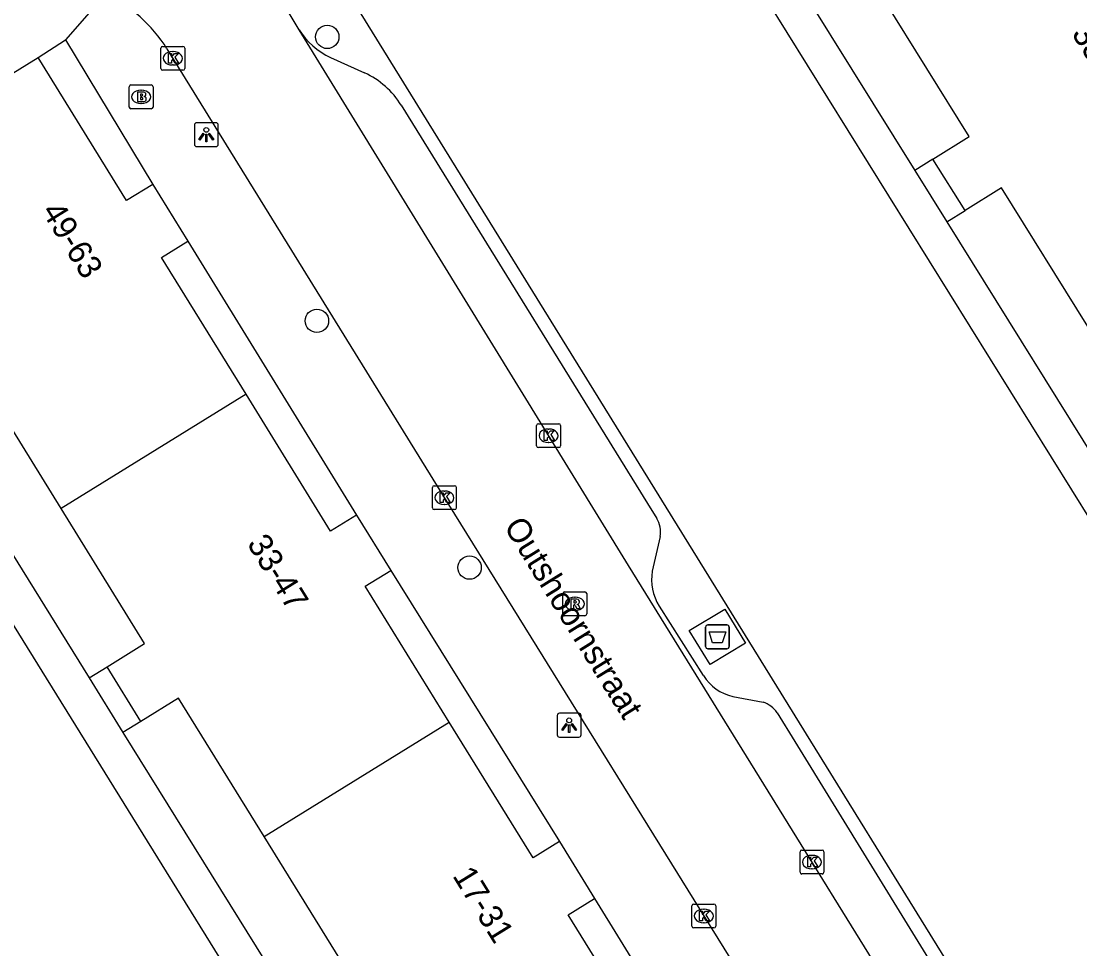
# Model space of a CAD drawing. Extents: x 160037 to 160839, y 385326 to 386441.
# Drawn here: x 160183.09 to 160227.41, y 386135.56 to 386174.41 of the extents above; entities that cross this region are included whole.
import ezdxf

# ---------------------------------------------------------------- set-up
doc = ezdxf.new("R2010")
doc.units = 0
for name, color, linetype in [('IMGEO_Afval_apart_plaats', 7, 'Continuous'), ('IMGEO_Boom', 7, 'Continuous'), ('IMGEO_Brandkraan', 7, 'Continuous'), ('IMGEO_Kolk', 7, 'Continuous'), ('IMGEO_Lichtpunt', 7, 'Continuous'), ('IMGEO_Openbare_ruimte_label', 7, 'Continuous'), ('IMGEO_Pand', 7, 'Continuous'), ('IMGEO_Pand_nummerreeks', 7, 'Continuous'), ('IMGEO_Rijbaan_lokaal_open', 7, 'Continuous'), ('IMGEO_Rioolput', 7, 'Continuous'), ('IMGEO_Voetpad_gesloten', 7, 'Continuous'), ('IMGEO_Voetpad_op_trap', 7, 'Continuous'), ('IMGEO_Voetpad_open', 7, 'Continuous')]:
    doc.layers.add(name, color=color, linetype=linetype)

msp = doc.modelspace()

# ---------------------------------------------------------------- linework, layer by layer
at = {"layer": 'IMGEO_Afval_apart_plaats'}
for p, q in [((160211.746, 386148.224), (160211.746, 386149.024)), ((160211.746, 386149.024), (160211.746, 386148.224)), ((160211.846, 386149.124), (160212.636, 386149.124)), ((160212.636, 386149.124), (160211.846, 386149.124)), ((160212.736, 386149.024), (160212.736, 386148.224)), ((160212.736, 386148.224), (160212.736, 386149.024)), ((160212.636, 386148.124), (160211.846, 386148.124)), ((160211.846, 386148.124), (160212.636, 386148.124))]:
    msp.add_line(p, q, dxfattribs=at)
msp.add_lwpolyline([(160211.889, 386148.838), (160212.593, 386148.838), (160212.444, 386148.368), (160212.038, 386148.368), (160211.889, 386148.838)], dxfattribs=at)
for centre, start, end in [((160211.846, 386149.024), 90, 180), ((160211.846, 386149.024), 90, 180), ((160212.636, 386149.024), 0, 90), ((160212.636, 386149.024), 360, 90), ((160211.846, 386148.224), 180, 270), ((160211.846, 386148.224), 180, 270), ((160212.636, 386148.224), 270, 0), ((160212.636, 386148.224), 270, 0)]:
    msp.add_arc(centre, 0.1, start, end, dxfattribs=at)
at = {"layer": 'IMGEO_Boom'}
for centre in [(160195.907, 386173.747), (160195.472, 386161.856), (160201.864, 386151.523)]:
    msp.add_circle(centre, 0.489, dxfattribs=at)
at = {"layer": 'IMGEO_Brandkraan'}
for p, q in [((160187.611, 386170.811), (160187.611, 386171.663)), ((160187.686, 386171.737), (160188.538, 386171.737)), ((160188.612, 386171.663), (160188.612, 386170.811)), ((160188.099, 386171.517), (160188.124, 386171.517)), ((160188.538, 386170.737), (160187.686, 386170.737)), ((160188.122, 386170.957), (160188.097, 386170.957))]:
    msp.add_line(p, q, dxfattribs=at)
for points in [[(160187.611, 386170.811), (160187.611, 386171.663)], [(160187.686, 386171.737), (160188.538, 386171.737)], [(160188.612, 386171.663), (160188.612, 386170.811)], [(160187.959, 386171.437), (160187.959, 386171.037), (160188.172, 386171.037)], [(160188.19, 386171.437), (160187.959, 386171.437)], [(160188.138, 386171.356), (160188.084, 386171.356), (160188.084, 386171.28)], [(160188.084, 386171.28), (160188.137, 386171.28)], [(160188.146, 386171.204), (160188.084, 386171.204), (160188.084, 386171.123)], [(160188.538, 386170.737), (160187.686, 386170.737)], [(160188.084, 386171.123), (160188.146, 386171.123)]]:
    msp.add_lwpolyline(points, dxfattribs=at)
for centre, radius, start, end in [((160187.688, 386171.661), 0.0765, 91.552, 178.448), ((160187.688, 386171.661), 0.0765, 91.552, 178.448), ((160188.536, 386171.661), 0.0765, 1.552, 88.448), ((160188.536, 386171.661), 0.0765, 1.552, 88.448), ((160188.139, 386171.318), 0.0379, 267.8285, 90.9355), ((160188.147, 386171.163), 0.0404, 269.8759, 90.5077), ((160188.194, 386171.292), 0.145, 59.4692, 91.5367), ((160188.219, 386171.339), 0.0922, 285.5137, 58.1501), ((160188.224, 386171.147), 0.105, 301.3115, 78.989), ((160187.688, 386170.813), 0.0765, 181.552, 268.448), ((160187.688, 386170.813), 0.0765, 181.552, 268.448), ((160188.178, 386171.288), 0.251, 268.6676, 293.5347), ((160188.536, 386170.813), 0.0765, 271.552, 358.448), ((160188.536, 386170.813), 0.0765, 271.552, 358.448)]:
    msp.add_arc(centre, radius, start, end, dxfattribs=at)
for centre, major_axis, ratio, start_param, end_param in [((160188.098, 386171.237), (-0.387, 0.002), 0.722429, 4.712389, 7.853982), ((160188.123, 386171.237), (-0.39, 0.002), 0.717154, 1.570796, 4.712389)]:
    msp.add_ellipse(centre, major_axis=major_axis, ratio=ratio, start_param=start_param, end_param=end_param, dxfattribs=at)
at = {"layer": 'IMGEO_Kolk'}
for p, q in [((160188.936, 386172.425), (160188.936, 386173.277)), ((160189.011, 386173.351), (160189.863, 386173.351)), ((160189.424, 386173.131), (160189.449, 386173.131)), ((160189.937, 386173.277), (160189.937, 386172.425)), ((160189.447, 386172.571), (160189.422, 386172.571)), ((160189.863, 386172.351), (160189.011, 386172.351)), ((160204.672, 386156.621), (160204.672, 386157.473)), ((160204.747, 386157.547), (160205.599, 386157.547)), ((160205.673, 386157.473), (160205.673, 386156.621)), ((160205.16, 386157.327), (160205.185, 386157.327)), ((160205.183, 386156.767), (160205.158, 386156.767)), ((160205.599, 386156.547), (160204.747, 386156.547)), ((160200.308, 386154.025), (160200.308, 386154.877)), ((160200.383, 386154.951), (160201.235, 386154.951)), ((160201.309, 386154.877), (160201.309, 386154.025)), ((160200.796, 386154.731), (160200.821, 386154.731)), ((160201.235, 386153.951), (160200.383, 386153.951)), ((160200.819, 386154.171), (160200.794, 386154.171)), ((160215.699, 386138.767), (160215.699, 386139.619)), ((160215.774, 386139.693), (160216.626, 386139.693)), ((160216.187, 386139.473), (160216.212, 386139.473)), ((160216.7, 386139.619), (160216.7, 386138.767)), ((160216.21, 386138.913), (160216.185, 386138.913)), ((160216.626, 386138.693), (160215.774, 386138.693)), ((160211.169, 386136.508), (160211.169, 386137.36)), ((160211.244, 386137.434), (160212.096, 386137.434)), ((160211.657, 386137.214), (160211.682, 386137.214)), ((160212.17, 386137.36), (160212.17, 386136.508)), ((160211.68, 386136.654), (160211.655, 386136.654)), ((160212.096, 386136.434), (160211.244, 386136.434))]:
    msp.add_line(p, q, dxfattribs=at)
for points in [[(160188.936, 386172.425), (160188.936, 386173.277)], [(160189.011, 386173.351), (160189.863, 386173.351)], [(160189.257, 386173.051), (160189.38, 386173.051), (160189.38, 386172.9), (160189.51, 386173.051), (160189.674, 386173.051), (160189.528, 386172.9), (160189.681, 386172.651), (160189.529, 386172.651), (160189.444, 386172.815), (160189.38, 386172.748), (160189.38, 386172.651), (160189.257, 386172.651), (160189.257, 386173.051)], [(160189.937, 386173.277), (160189.937, 386172.425)], [(160189.863, 386172.351), (160189.011, 386172.351)], [(160204.672, 386156.621), (160204.672, 386157.473)], [(160204.747, 386157.547), (160205.599, 386157.547)], [(160205.673, 386157.473), (160205.673, 386156.621)], [(160204.993, 386157.247), (160205.116, 386157.247), (160205.116, 386157.096), (160205.246, 386157.247), (160205.41, 386157.247), (160205.264, 386157.096), (160205.417, 386156.847), (160205.265, 386156.847), (160205.18, 386157.011), (160205.116, 386156.944), (160205.116, 386156.847), (160204.993, 386156.847), (160204.993, 386157.247)], [(160205.599, 386156.547), (160204.747, 386156.547)], [(160200.308, 386154.025), (160200.308, 386154.877)], [(160200.383, 386154.951), (160201.235, 386154.951)], [(160201.309, 386154.877), (160201.309, 386154.025)], [(160200.629, 386154.651), (160200.752, 386154.651), (160200.752, 386154.5), (160200.882, 386154.651), (160201.046, 386154.651), (160200.9, 386154.5), (160201.053, 386154.251), (160200.901, 386154.251), (160200.816, 386154.415), (160200.752, 386154.348), (160200.752, 386154.251), (160200.629, 386154.251), (160200.629, 386154.651)], [(160201.235, 386153.951), (160200.383, 386153.951)], [(160215.699, 386138.767), (160215.699, 386139.619)], [(160215.774, 386139.693), (160216.626, 386139.693)], [(160216.02, 386139.393), (160216.143, 386139.393), (160216.143, 386139.242), (160216.273, 386139.393), (160216.437, 386139.393), (160216.291, 386139.242), (160216.444, 386138.993), (160216.292, 386138.993), (160216.207, 386139.157), (160216.143, 386139.09), (160216.143, 386138.993), (160216.02, 386138.993), (160216.02, 386139.393)], [(160216.7, 386139.619), (160216.7, 386138.767)], [(160216.626, 386138.693), (160215.774, 386138.693)], [(160211.169, 386136.508), (160211.169, 386137.36)], [(160211.244, 386137.434), (160212.096, 386137.434)], [(160211.49, 386137.134), (160211.613, 386137.134), (160211.613, 386136.983), (160211.743, 386137.134), (160211.907, 386137.134), (160211.761, 386136.983), (160211.914, 386136.734), (160211.762, 386136.734), (160211.677, 386136.898), (160211.613, 386136.831), (160211.613, 386136.734), (160211.49, 386136.734), (160211.49, 386137.134)], [(160212.17, 386137.36), (160212.17, 386136.508)], [(160212.096, 386136.434), (160211.244, 386136.434)]]:
    msp.add_lwpolyline(points, dxfattribs=at)
for centre, start, end in [((160189.013, 386173.275), 91.552, 178.448), ((160189.013, 386173.275), 91.552, 178.448), ((160189.861, 386173.275), 1.552, 88.448), ((160189.861, 386173.275), 1.552, 88.448), ((160189.013, 386172.427), 181.552, 268.448), ((160189.013, 386172.427), 181.552, 268.448), ((160189.861, 386172.427), 271.552, 358.448), ((160189.861, 386172.427), 271.552, 358.448), ((160204.749, 386157.471), 91.552, 178.448), ((160204.749, 386157.471), 91.552, 178.448), ((160205.597, 386157.471), 1.552, 88.448), ((160205.597, 386157.471), 1.552, 88.448), ((160204.749, 386156.623), 181.552, 268.448), ((160204.749, 386156.623), 181.552, 268.448), ((160205.597, 386156.623), 271.552, 358.448), ((160205.597, 386156.623), 271.552, 358.448), ((160200.385, 386154.875), 91.552, 178.448), ((160200.385, 386154.875), 91.552, 178.448), ((160201.233, 386154.875), 1.552, 88.448), ((160201.233, 386154.875), 1.552, 88.448), ((160200.385, 386154.027), 181.552, 268.448), ((160200.385, 386154.027), 181.552, 268.448), ((160201.233, 386154.027), 271.552, 358.448), ((160201.233, 386154.027), 271.552, 358.448), ((160215.776, 386139.617), 91.552, 178.448), ((160215.776, 386139.617), 91.552, 178.448), ((160216.624, 386139.617), 1.552, 88.448), ((160216.624, 386139.617), 1.552, 88.448), ((160215.776, 386138.769), 181.552, 268.448), ((160215.776, 386138.769), 181.552, 268.448), ((160216.624, 386138.769), 271.552, 358.448), ((160216.624, 386138.769), 271.552, 358.448), ((160211.246, 386137.358), 91.552, 178.448), ((160211.246, 386137.358), 91.552, 178.448), ((160212.094, 386137.358), 1.552, 88.448), ((160212.094, 386137.358), 1.552, 88.448), ((160211.246, 386136.51), 181.552, 268.448), ((160211.246, 386136.51), 181.552, 268.448), ((160212.094, 386136.51), 271.552, 358.448), ((160212.094, 386136.51), 271.552, 358.448)]:
    msp.add_arc(centre, 0.0765, start, end, dxfattribs=at)
for centre, major_axis, ratio, start_param, end_param in [((160189.423, 386172.851), (-0.387, 0.002), 0.722429, 4.712389, 7.853982), ((160189.448, 386172.851), (-0.39, 0.002), 0.717154, 1.570796, 4.712389), ((160205.159, 386157.047), (-0.387, 0.002), 0.722429, 4.712389, 7.853982), ((160205.184, 386157.047), (-0.39, 0.002), 0.717154, 1.570796, 4.712389), ((160200.795, 386154.451), (-0.387, 0.002), 0.722429, 4.712389, 7.853982), ((160200.82, 386154.451), (-0.39, 0.002), 0.717154, 1.570796, 4.712389), ((160216.186, 386139.193), (-0.387, 0.002), 0.722429, 4.712389, 7.853982), ((160216.211, 386139.193), (-0.39, 0.002), 0.717154, 1.570796, 4.712389), ((160211.656, 386136.934), (-0.387, 0.002), 0.722429, 4.712389, 7.853982), ((160211.681, 386136.934), (-0.39, 0.002), 0.717154, 1.570796, 4.712389)]:
    msp.add_ellipse(centre, major_axis=major_axis, ratio=ratio, start_param=start_param, end_param=end_param, dxfattribs=at)
at = {"layer": 'IMGEO_Lichtpunt'}
for p, q in [((160190.342, 386170.055), (160190.342, 386169.248)), ((160190.342, 386170.055), (160190.342, 386169.248)), ((160191.244, 386170.15), (160190.436, 386170.15)), ((160191.244, 386170.15), (160190.436, 386170.15)), ((160191.338, 386169.248), (160191.338, 386170.055)), ((160191.338, 386169.248), (160191.338, 386170.055)), ((160190.436, 386169.154), (160191.244, 386169.154)), ((160190.436, 386169.154), (160191.244, 386169.154)), ((160205.535, 386145.328), (160205.535, 386144.521)), ((160205.535, 386145.328), (160205.535, 386144.521)), ((160206.437, 386145.423), (160205.629, 386145.423)), ((160206.437, 386145.423), (160205.629, 386145.423)), ((160206.531, 386144.521), (160206.531, 386145.328)), ((160206.531, 386144.521), (160206.531, 386145.328)), ((160205.629, 386144.427), (160206.437, 386144.427)), ((160205.629, 386144.427), (160206.437, 386144.427))]:
    msp.add_line(p, q, dxfattribs=at)
for points in [[(160190.716, 386169.719), (160190.755, 386169.691), (160190.567, 386169.429), (160190.529, 386169.456), (160190.716, 386169.719)], [(160190.818, 386169.671), (160190.865, 386169.671), (160190.865, 386169.349), (160190.818, 386169.349), (160190.818, 386169.671)], [(160190.928, 386169.691), (160190.966, 386169.718), (160191.153, 386169.456), (160191.114, 386169.428), (160190.928, 386169.691)], [(160205.909, 386144.992), (160205.948, 386144.964), (160205.76, 386144.702), (160205.722, 386144.729), (160205.909, 386144.992)], [(160206.011, 386144.944), (160206.058, 386144.944), (160206.058, 386144.622), (160206.011, 386144.622), (160206.011, 386144.944)], [(160206.121, 386144.964), (160206.159, 386144.991), (160206.346, 386144.729), (160206.307, 386144.701), (160206.121, 386144.964)]]:
    msp.add_lwpolyline(points, dxfattribs=at)
for centre in [(160190.841, 386169.853), (160206.034, 386145.126)]:
    msp.add_circle(centre, 0.0994, dxfattribs=at)
for centre, start, end in [((160190.436, 386170.055), 90, 180), ((160190.436, 386170.055), 90, 180), ((160191.244, 386170.055), 0, 90), ((160191.244, 386170.055), 0, 90), ((160190.436, 386169.248), 180, 270), ((160190.436, 386169.248), 180, 270), ((160191.244, 386169.248), 270, 0), ((160191.244, 386169.248), 270, 360), ((160205.629, 386145.328), 90, 180), ((160205.629, 386145.328), 90, 180), ((160206.437, 386145.328), 0, 90), ((160206.437, 386145.328), 0, 90), ((160205.629, 386144.521), 180, 270), ((160205.629, 386144.521), 180, 270), ((160206.437, 386144.521), 270, 0), ((160206.437, 386144.521), 270, 360)]:
    msp.add_arc(centre, 0.0946, start, end, dxfattribs=at)
at = {"layer": 'IMGEO_Pand'}
for points in [[(160221.264, 386168.632), (160222.787, 386169.581), (160219.241, 386175.271)], [(160176.044, 386168.092), (160183.8, 386172.886)], [(160188.598, 386167.569), (160187.504, 386166.893), (160183.8, 386172.886)], [(160222.611, 386166.472), (160221.264, 386168.632)], [(160188.598, 386167.569), (160190.069, 386165.189)], [(160227.753, 386161.62), (160224.137, 386167.422), (160222.611, 386166.472)], [(160192.503, 386158.781), (160188.964, 386164.506), (160190.069, 386165.189)], [(160184.761, 386153.996), (160181.11, 386159.903), (160179.525, 386158.923)], [(160192.503, 386158.781), (160184.761, 386153.996)], [(160197.128, 386153.726), (160196.042, 386153.055), (160192.503, 386158.781)], [(160186.683, 386147.37), (160188.255, 386148.342), (160184.761, 386153.996)], [(160197.128, 386153.726), (160198.561, 386151.408)], [(160201.007, 386145.056), (160197.49, 386150.747), (160198.561, 386151.408)], [(160188.098, 386145.079), (160186.683, 386147.37)], [(160193.261, 386140.268), (160189.682, 386146.058), (160188.098, 386145.079)], [(160193.261, 386140.268), (160201.007, 386145.056)], [(160205.629, 386140.047), (160204.525, 386139.365), (160201.007, 386145.056)], [(160195.137, 386133.69), (160196.721, 386134.669), (160193.261, 386140.268)], [(160205.629, 386140.047), (160207.096, 386137.673)], [(160209.502, 386131.302), (160205.988, 386136.987), (160207.096, 386137.673)]]:
    msp.add_lwpolyline(points, dxfattribs=at)
at = {"layer": 'IMGEO_Rijbaan_lokaal_open'}
for points in [[(160194.723, 386174.04), (160193.202, 386176.604)], [(160225.448, 386124.247), (160208.514, 386151.611), (160194.723, 386174.04)], [(160189.19, 386173.252), (160200.983, 386154.171), (160214.694, 386132.059), (160222.581, 386119.26)]]:
    msp.add_lwpolyline(points, dxfattribs=at)
msp.add_arc((160184.041, 386170.067), 6.054, 31.743, 64.7798, dxfattribs=at)
at = {"layer": 'IMGEO_Rioolput'}
for p, q in [((160205.769, 386149.581), (160205.769, 386150.433)), ((160205.844, 386150.507), (160206.696, 386150.507)), ((160206.77, 386150.433), (160206.77, 386149.581)), ((160206.257, 386150.287), (160206.282, 386150.287)), ((160206.696, 386149.507), (160205.844, 386149.507)), ((160206.28, 386149.727), (160206.255, 386149.727))]:
    msp.add_line(p, q, dxfattribs=at)
for points in [[(160205.769, 386149.581), (160205.769, 386150.433)], [(160205.844, 386150.507), (160206.696, 386150.507)], [(160206.77, 386150.433), (160206.77, 386149.581)], [(160206.358, 386150.205), (160206.106, 386150.207), (160206.106, 386149.807)], [(160206.106, 386149.807), (160206.23, 386149.807), (160206.23, 386149.969), (160206.241, 386149.969)], [(160206.284, 386150.126), (160206.23, 386150.126), (160206.23, 386150.045)], [(160206.23, 386150.045), (160206.282, 386150.045)], [(160206.288, 386149.94), (160206.359, 386149.807), (160206.499, 386149.807), (160206.434, 386149.933)], [(160206.696, 386149.507), (160205.844, 386149.507)]]:
    msp.add_lwpolyline(points, dxfattribs=at)
for centre, radius, start, end in [((160205.846, 386150.431), 0.0765, 91.552, 178.448), ((160205.846, 386150.431), 0.0765, 91.552, 178.448), ((160206.694, 386150.431), 0.0765, 1.552, 88.448), ((160206.694, 386150.431), 0.0765, 1.552, 88.448), ((160206.24, 386149.916), 0.0533, 26.0293, 88.6989), ((160206.266, 386150.234), 0.19, 274.7715, 282.9687), ((160206.29, 386150.03), 0.0964, 77.0061, 93.1865), ((160206.304, 386150.087), 0.0378, 276.6634, 79.6772), ((160206.357, 386150.095), 0.109, 350.3612, 89.416), ((160206.355, 386150.095), 0.112, 277.5842, 350.9817), ((160206.339, 386149.88), 0.108, 29.5134, 73.7905), ((160205.846, 386149.583), 0.0765, 181.552, 268.448), ((160205.846, 386149.583), 0.0765, 181.552, 268.448), ((160206.694, 386149.583), 0.0765, 271.552, 358.448), ((160206.694, 386149.583), 0.0765, 271.552, 358.448)]:
    msp.add_arc(centre, radius, start, end, dxfattribs=at)
for centre, major_axis, ratio, start_param, end_param in [((160206.256, 386150.007), (-0.387, 0.002), 0.722429, 4.712389, 7.853982), ((160206.281, 386150.007), (-0.39, 0.002), 0.717154, 1.570796, 4.712389)]:
    msp.add_ellipse(centre, major_axis=major_axis, ratio=ratio, start_param=start_param, end_param=end_param, dxfattribs=at)
at = {"layer": 'IMGEO_Voetpad_gesloten'}
msp.add_lwpolyline([(160212.548, 386149.789), (160213.417, 386148.363), (160211.934, 386147.459), (160211.065, 386148.885), (160212.548, 386149.789)], dxfattribs=at)
at = {"layer": 'IMGEO_Voetpad_op_trap'}
for points in [[(160221.264, 386168.632), (160220.502, 386168.157)], [(160221.848, 386165.996), (160222.611, 386166.472)], [(160185.932, 386146.903), (160186.683, 386147.37)], [(160188.098, 386145.079), (160187.352, 386144.616)]]:
    msp.add_lwpolyline(points, dxfattribs=at)
at = {"layer": 'IMGEO_Voetpad_open'}
for points in [[(160206.634, 386187.626), (160243.248, 386128.789)], [(160232.178, 386121.961), (160229.573, 386122.535), (160195.246, 386178.088), (160195.701, 386180.824)], [(160213.402, 386179.555), (160220.502, 386168.157)], [(160186.621, 386175.544), (160184.94, 386173.628)], [(160183.8, 386172.886), (160184.94, 386173.628)], [(160184.94, 386173.628), (160188.598, 386167.569)], [(160196.038, 386172.884), (160197.467, 386172.237)], [(160199.005, 386170.882), (160209.318, 386154.207), (160209.699, 386153.583)], [(160220.502, 386168.157), (160221.848, 386165.996)], [(160208.664, 386107.329), (160172.13, 386166.269)], [(160221.848, 386165.996), (160229.06, 386154.418)], [(160190.069, 386165.189), (160197.128, 386153.726)], [(160178.761, 386158.448), (160185.932, 386146.903)], [(160209.844, 386152.823), (160209.511, 386151.375)], [(160198.561, 386151.408), (160205.629, 386140.047)], [(160209.8, 386149.91), (160211.651, 386147.003)], [(160185.932, 386146.903), (160187.352, 386144.616)], [(160212.892, 386146.126), (160214.156, 386145.887)], [(160214.739, 386145.446), (160215.489, 386144.238), (160225.107, 386128.586)], [(160187.352, 386144.616), (160194.416, 386133.242)], [(160207.096, 386137.673), (160214.1, 386126.287)]]:
    msp.add_lwpolyline(points, dxfattribs=at)
for centre, radius, start, end in [((160197.434, 386175.798), 3.232, 212.9641, 244.3993), ((160196.024, 386169.049), 3.5, 31.5908, 65.6482), ((160208.781, 386153.014), 1.08, 349.805, 31.7982), ((160211.598, 386151.026), 2.116, 170.4968, 211.822), ((160213.302, 386148.022), 1.94, 211.6972, 257.806), ((160213.786, 386144.792), 1.156, 34.4642, 71.3257)]:
    msp.add_arc(centre, radius, start, end, dxfattribs=at)

# ---------------------------------------------------------------- texts
at = {"layer": 'IMGEO_Openbare_ruimte_label'}
msp.add_text('Outshoornstraat', height=1, rotation=301.7989, dxfattribs=at).set_placement((160203.274, 386153.25))
at = {"layer": 'IMGEO_Pand_nummerreeks'}
for s, rotation, p in [('33-47', 302.0101, (160227.046, 386173.887)), ('49-63', 301.6743, (160183.918, 386166.448)), ('33-47', 301.7848, (160192.521, 386152.525)), ('17-31', 301.6996, (160201.127, 386138.62))]:
    msp.add_text(s, height=1, rotation=rotation, dxfattribs=at).set_placement(p)

doc.saveas('drawing.dxf')
